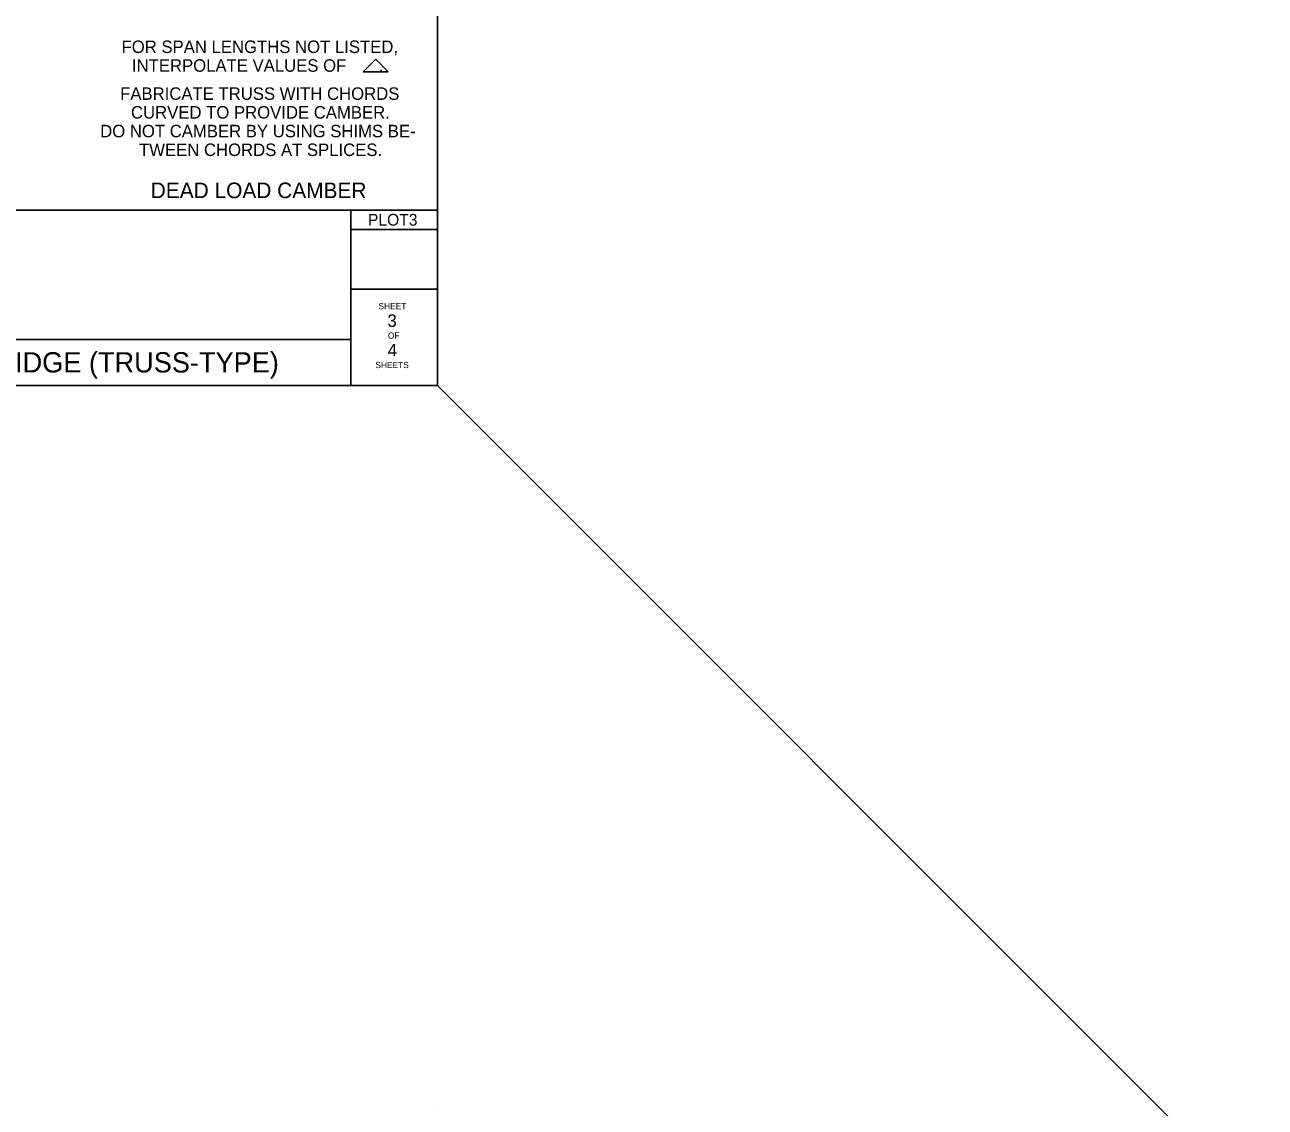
# Model space of a CAD drawing. Extents: x 99862 to 104211, y 98939 to 111076.
# Drawn here: x 102621 to 104211, y 105075 to 106462 of the extents above; entities that cross this region are included whole.
import ezdxf

# ---------------------------------------------------------------- set-up
doc = ezdxf.new("R2010")
doc.units = 0
for name, color, linetype in [('Level 1', 7, 'Continuous'), ('Level 20', 7, 'Continuous'), ('Level 60', 7, 'Continuous'), ('Level 62', 7, 'Continuous')]:
    doc.layers.add(name, color=color, linetype=linetype)

msp = doc.modelspace()

# ---------------------------------------------------------------- linework, layer by layer
at = {"layer": 'Level 1'}
msp.add_line((103150, 106000), (104210.7, 104939.3), dxfattribs=at)
at = {"layer": 'Level 20'}
for p, q in [((103054.7, 106402.1), (103071, 106418.3)), ((103071, 106418.3), (103087.1, 106402.1)), ((103087.1, 106402.1), (103054.7, 106402.1))]:
    msp.add_line(p, q, dxfattribs=at)
at = {"layer": 'Level 60'}
for p, q in [((103150, 106000), (103150, 108075)), ((100000, 106225), (103150, 106225)), ((103039.1, 106225), (103039.1, 106000)), ((103039.1, 106200), (103150, 106200)), ((103039.1, 106123.4), (103150, 106123.4)), ((102439.1, 106059.1), (103039.1, 106059.1)), ((100000, 106000), (103150, 106000)), ((103151, 105075.5), (103151, 105075.5))]:
    msp.add_line(p, q, dxfattribs=at)

# ---------------------------------------------------------------- texts
at = {"layer": 'Level 20'}
for s, height, p in [('FOR SPAN LENGTHS NOT LISTED,', 16, (102745.3, 106426.2)), ('INTERPOLATE VALUES OF       .', 16, (102758.6, 106402.2)), ('FABRICATE TRUSS WITH CHORDS', 16, (102743.5, 106366.2)), ('CURVED TO PROVIDE CAMBER.', 16, (102757.4, 106342.2)), ('DO NOT CAMBER BY USING SHIMS BE-', 16, (102717.9, 106318.2)), ('TWEEN CHORDS AT SPLICES.', 16, (102767.7, 106294.2)), ('DEAD LOAD CAMBER', 20, (102782.7, 106240.2)), ('3', 16, (103086.1, 106075.2)), ('4', 16, (103086.4, 106037.5))]:
    msp.add_text(s, height=height, dxfattribs=at).set_placement(p)
at = {"layer": 'Level 60'}
for s, height, p in [('PLOT3', 15, (103061, 106205)), ('PLOT3', 15, (103061, 106205)), ('SHEET', 8, (103074.6, 106097.8)), ('OF', 8, (103086.6, 106060.1)), ('SHEETS', 8, (103070.6, 106022.4))]:
    msp.add_text(s, height=height, dxfattribs=at).set_placement(p)
at = {"layer": 'Level 62'}
msp.add_text('SIGN BRIDGE (TRUSS-TYPE)', height=26, dxfattribs=at).set_placement((102465.9, 106016.8))

doc.saveas('drawing.dxf')
